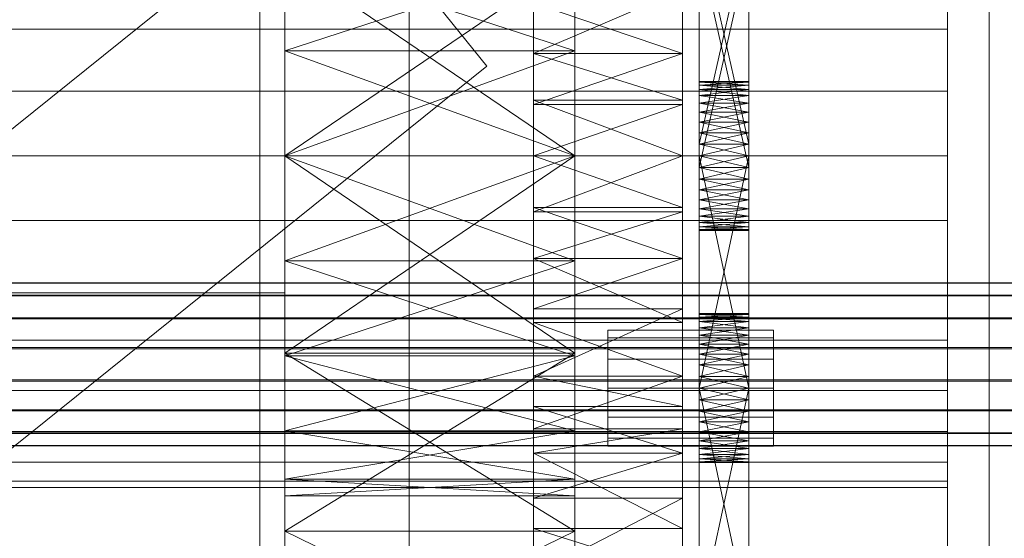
# Model space of a CAD drawing. Header units: millimetres. Extents: x -2233 to 65662, y -50530 to 6847.
# Tile 301 of 656: x 1368 to 1487, y -33280 to -33217. Entities that reach past the tile are written whole.
import ezdxf

# ---------------------------------------------------------------- set-up
doc = ezdxf.new("R2010")
doc.units = ezdxf.units.MM
doc.layers.add('frontal_C03', color=7, linetype='Continuous', lineweight=0)
doc.layers.add('frontal_secador', color=7, linetype='Continuous', lineweight=0)

msp = doc.modelspace()

# ---------------------------------------------------------------- linework, layer by layer
at = {"layer": 'frontal_C03'}
for p, q in [((1435, -35048.843), (1435, -32401.175)), ((1435, -32405.103), (1435, -35052.771)), ((1435, -35535.966), (1435, -32888.298)), ((1435, -32892.227), (1435, -35539.895)), ((1415, -35988), (1415, -33145.961)), ((1485, -35988), (1485, -33145.961)), ((-1424.399, -35474.583), (1405.601, -33199.271)), ((1424.399, -33222.651), (1405.601, -33199.271)), ((-1405.601, -35497.963), (1424.399, -33222.651)), ((1496, -33248.815), (-1496, -33248.815)), ((1496, -33248.842), (-1496, -33248.842)), ((1496, -33250.284), (-1496, -33250.284)), ((1496, -33250.36), (-1496, -33250.36)), ((1496, -33253.024), (-1496, -33253.024)), ((1496, -33253.138), (-1496, -33253.138)), ((1496, -33256.618), (-1496, -33256.618)), ((-1496, -33256.753), (1496, -33256.753)), ((1496, -33260.52), (-1496, -33260.52)), ((1496, -33260.655), (-1496, -33260.655)), ((1496, -33264.135), (-1496, -33264.135)), ((1496, -33264.249), (-1496, -33264.249)), ((1496, -33266.913), (-1496, -33266.913)), ((1496, -33266.989), (-1496, -33266.989)), ((1496, -33268.431), (-1496, -33268.431)), ((1496, -33268.457), (-1496, -33268.457))]:
    msp.add_line(p, q, dxfattribs=at)
at = {"layer": 'frontal_secador'}
for p, q in [((1400, -33250), (1400, -33000)), ((1400, -36000), (1400, -33000)), ((1397, -35940), (1397, -33075)), ((1400, -36000), (1400, -33075)), ((1400, -34600), (1400, -33075)), ((1400, -35940), (1400, -33075)), ((1400, -34650), (1400, -33075)), ((1480, -33098.5), (1480, -33359)), ((1480, -33354.82), (1480, -33098.5)), ((1480, -33330.5), (1480, -33117.12)), ((1480, -33354.82), (1480, -33117.12)), ((1480, -33122.82), (1480, -33337.72)), ((1480, -33122.82), (1480, -33359)), ((1480, -33330.5), (1480, -33129.28)), ((1480, -33136.5), (1480, -33337.72)), ((1480, -33330.5), (1480, -33136.5)), ((1400, -33233.5), (1400, -33160.269)), ((1435, -33160.269), (1435, -33233.5)), ((1430, -33163.111), (1430, -33245.858)), ((1448, -33245.858), (1448, -33163.111)), ((1430, -33221.142), (1430, -33177.639)), ((1430, -33269.365), (1430, -33177.639)), ((1430, -33177.639), (1430, -33245.858)), ((1430, -33311.527), (1430, -33177.639)), ((1448, -33177.639), (1448, -33221.142)), ((1448, -33177.639), (1448, -33269.365)), ((1448, -33245.858), (1448, -33177.639)), ((1448, -33177.639), (1448, -33311.527)), ((1400, -33188.24), (1400, -33233.5)), ((1400, -33188.24), (1400, -33278.76)), ((1400, -33220.83), (1400, -33188.24)), ((1435, -33233.5), (1435, -33188.24)), ((1435, -33278.76), (1435, -33188.24)), ((1435, -33188.24), (1435, -33220.83)), ((1430, -33197.635), (1430, -33221.142)), ((1430, -33197.635), (1430, -33245.858)), ((1448, -33221.142), (1448, -33197.635)), ((1448, -33245.858), (1448, -33197.635)), ((1400, -33200.33), (1400, -33233.5)), ((1435, -33233.5), (1435, -33200.33)), ((1450, -33199.643), (1450, -33234.908)), ((1450, -33237.586), (1450, -33199.643)), ((1456, -33234.908), (1456, -33199.643)), ((1456, -33199.643), (1456, -33237.586)), ((1450, -33233.5), (1450, -33202.839)), ((1450, -33238.79), (1450, -33202.839)), ((1450, -33242.06), (1450, -33202.839)), ((1456, -33202.839), (1456, -33233.5)), ((1456, -33202.839), (1456, -33238.79)), ((1456, -33202.839), (1456, -33242.06)), ((1430, -33221.142), (1430, -33203.268)), ((1448, -33203.268), (1448, -33221.142)), ((1450, -33204.143), (1450, -33232.092)), ((1450, -33204.143), (1450, -33234.908)), ((1450, -33237.586), (1450, -33204.143)), ((1456, -33232.092), (1456, -33204.143)), ((1456, -33234.908), (1456, -33204.143)), ((1456, -33204.143), (1456, -33237.586)), ((1450, -33232.092), (1450, -33205.517)), ((1456, -33232.092), (1450, -33205.517)), ((1450, -33233.5), (1450, -33205.517)), ((1450, -33205.517), (1450, -33236.281)), ((1450, -33205.517), (1450, -33238.79)), ((1450, -33205.517), (1450, -33242.06)), ((1456, -33205.517), (1450, -33232.092)), ((1456, -33205.517), (1456, -33232.092)), ((1456, -33205.517), (1456, -33233.5)), ((1456, -33236.281), (1456, -33205.517)), ((1456, -33238.79), (1456, -33205.517)), ((1456, -33242.06), (1456, -33205.517)), ((1450, -33234.908), (1450, -33206.925)), ((1450, -33237.586), (1450, -33206.925)), ((1456, -33206.925), (1456, -33234.908)), ((1456, -33206.925), (1456, -33237.586)), ((1450, -33208.333), (1450, -33234.908)), ((1456, -33208.333), (1450, -33234.908)), ((1450, -33208.333), (1450, -33236.281)), ((1456, -33234.908), (1450, -33208.333)), ((1456, -33234.908), (1456, -33208.333)), ((1456, -33236.281), (1456, -33208.333)), ((1400, -33209.401), (1400, -33233.5)), ((1400, -33220.83), (1400, -33209.401)), ((1435, -33220.83), (1400, -33209.401)), ((1435, -33209.401), (1400, -33220.83)), ((1400, -33233.5), (1400, -33209.706)), ((1435, -33233.5), (1400, -33209.706)), ((1435, -33209.706), (1400, -33233.5)), ((1435, -33233.5), (1435, -33209.401)), ((1435, -33209.401), (1435, -33220.83)), ((1435, -33209.706), (1435, -33233.5)), ((1430, -33218.193), (1430, -33211.277)), ((1480, -33218.193), (1480, -33211.277)), ((1430, -33213.424), (1430, -33221.142)), ((1448, -33213.424), (1430, -33221.142)), ((1448, -33221.142), (1448, -33213.424)), ((1430, -33221.142), (1430, -33215.058)), ((1448, -33221.142), (1430, -33215.058)), ((1448, -33215.058), (1448, -33221.142)), ((1480, -33218.193), (1325, -33218.193)), ((1430, -33218.193), (1325, -33218.193)), ((1430, -33225.696), (1430, -33218.193)), ((1480, -33225.696), (1480, -33218.193)), ((1400, -33220.83), (1400, -33233.5)), ((1400, -33220.83), (1400, -33278.76)), ((1435, -33233.5), (1400, -33220.83)), ((1435, -33220.83), (1400, -33220.83)), ((1435, -33220.83), (1400, -33233.5)), ((1435, -33233.5), (1435, -33220.83)), ((1435, -33278.76), (1435, -33220.83)), ((1430, -33221.142), (1430, -33239.698)), ((1430, -33226.752), (1430, -33221.142)), ((1430, -33221.142), (1430, -33245.858)), ((1430, -33221.142), (1430, -33227.302)), ((1430, -33269.365), (1430, -33221.142)), ((1448, -33226.752), (1430, -33221.142)), ((1448, -33221.142), (1430, -33221.142)), ((1448, -33221.142), (1430, -33227.302)), ((1448, -33239.698), (1448, -33221.142)), ((1448, -33221.142), (1448, -33226.752)), ((1448, -33245.858), (1448, -33221.142)), ((1448, -33227.302), (1448, -33221.142)), ((1448, -33221.142), (1448, -33269.365)), ((1450, -33224.611), (1450, -33224.5)), ((1456, -33224.611), (1450, -33224.5)), ((1456, -33224.5), (1450, -33224.5)), ((1456, -33224.5), (1450, -33224.611)), ((1456, -33224.611), (1456, -33224.5)), ((1480, -33225.696), (1325, -33225.696)), ((1430, -33225.696), (1325, -33225.696)), ((1430, -33233.5), (1430, -33225.696)), ((1450, -33224.611), (1450, -33225.481)), ((1450, -33224.94), (1450, -33224.611)), ((1450, -33224.611), (1450, -33227.136)), ((1456, -33224.94), (1450, -33224.611)), ((1456, -33224.611), (1450, -33224.611)), ((1456, -33224.611), (1450, -33224.94)), ((1450, -33225.481), (1450, -33224.94)), ((1456, -33225.481), (1450, -33224.94)), ((1456, -33224.94), (1450, -33224.94)), ((1456, -33224.94), (1450, -33225.481)), ((1450, -33225.481), (1450, -33227.136)), ((1450, -33226.219), (1450, -33225.481)), ((1450, -33229.414), (1450, -33225.481)), ((1450, -33264.281), (1450, -33225.481)), ((1456, -33226.219), (1450, -33225.481)), ((1456, -33225.481), (1450, -33225.481)), ((1456, -33225.481), (1450, -33226.219)), ((1456, -33225.481), (1456, -33224.611)), ((1456, -33224.611), (1456, -33224.94)), ((1456, -33227.136), (1456, -33224.611)), ((1456, -33224.94), (1456, -33225.481)), ((1456, -33227.136), (1456, -33225.481)), ((1456, -33225.481), (1456, -33226.219)), ((1456, -33225.481), (1456, -33229.414)), ((1456, -33225.481), (1456, -33264.281)), ((1480, -33233.5), (1480, -33225.696)), ((1430, -33226.752), (1430, -33239.698)), ((1430, -33233.5), (1430, -33226.752)), ((1448, -33233.5), (1430, -33226.752)), ((1448, -33226.752), (1430, -33226.752)), ((1448, -33239.698), (1448, -33226.752)), ((1448, -33226.752), (1448, -33233.5)), ((1450, -33227.136), (1450, -33226.219)), ((1456, -33227.136), (1450, -33226.219)), ((1456, -33226.219), (1450, -33226.219)), ((1456, -33226.219), (1450, -33227.136)), ((1456, -33226.219), (1456, -33227.136)), ((1430, -33240.248), (1430, -33227.302)), ((1430, -33227.302), (1430, -33233.5)), ((1430, -33245.858), (1430, -33227.302)), ((1448, -33227.302), (1430, -33227.302)), ((1448, -33227.302), (1430, -33233.5)), ((1448, -33227.302), (1448, -33240.248)), ((1448, -33233.5), (1448, -33227.302)), ((1448, -33227.302), (1448, -33245.858)), ((1450, -33227.136), (1450, -33229.414)), ((1450, -33228.21), (1450, -33227.136)), ((1450, -33227.136), (1450, -33232.092)), ((1450, -33227.136), (1450, -33264.281)), ((1456, -33228.21), (1450, -33227.136)), ((1456, -33227.136), (1450, -33227.136)), ((1456, -33227.136), (1450, -33228.21)), ((1456, -33229.414), (1456, -33227.136)), ((1456, -33227.136), (1456, -33228.21)), ((1456, -33232.092), (1456, -33227.136)), ((1456, -33264.281), (1456, -33227.136)), ((1450, -33229.414), (1450, -33228.21)), ((1456, -33229.414), (1450, -33228.21)), ((1456, -33228.21), (1450, -33228.21)), ((1456, -33228.21), (1450, -33229.414)), ((1456, -33228.21), (1456, -33229.414)), ((1450, -33229.414), (1450, -33232.092)), ((1450, -33230.719), (1450, -33229.414)), ((1450, -33264.281), (1450, -33229.414)), ((1456, -33230.719), (1450, -33229.414)), ((1456, -33229.414), (1450, -33229.414)), ((1456, -33229.414), (1450, -33230.719)), ((1456, -33232.092), (1456, -33229.414)), ((1456, -33229.414), (1456, -33230.719)), ((1456, -33229.414), (1456, -33264.281)), ((1450, -33232.092), (1450, -33230.719)), ((1456, -33232.092), (1450, -33230.719)), ((1456, -33230.719), (1450, -33230.719)), ((1456, -33230.719), (1450, -33232.092)), ((1456, -33230.719), (1456, -33232.092)), ((1450, -33261.5), (1450, -33232.092)), ((1450, -33232.092), (1450, -33233.5)), ((1450, -33264.281), (1450, -33232.092)), ((1456, -33233.5), (1450, -33232.092)), ((1456, -33232.092), (1450, -33232.092)), ((1456, -33232.092), (1450, -33233.5)), ((1450, -33232.092), (1450, -33234.908)), ((1456, -33232.092), (1456, -33261.5)), ((1456, -33233.5), (1456, -33232.092)), ((1456, -33232.092), (1456, -33264.281)), ((1456, -33234.908), (1456, -33232.092)), ((1325, -33233.5), (1480, -33233.5)), ((1325, -33233.5), (1430, -33233.5)), ((1400, -33233.5), (1400, -33246.17)), ((1400, -33278.76), (1400, -33233.5)), ((1400, -33233.5), (1400, -33257.294)), ((1400, -33233.5), (1400, -33257.599)), ((1400, -33306.731), (1400, -33233.5)), ((1400, -33233.5), (1400, -33266.67)), ((1400, -33233.5), (1435, -33233.5)), ((1435, -33233.5), (1400, -33257.294)), ((1435, -33257.294), (1400, -33233.5)), ((1435, -33233.5), (1400, -33246.17)), ((1435, -33246.17), (1400, -33233.5)), ((1430, -33241.304), (1430, -33233.5)), ((1430, -33239.698), (1430, -33233.5)), ((1430, -33233.5), (1430, -33240.248)), ((1430, -33233.5), (1448, -33233.5)), ((1448, -33233.5), (1430, -33240.248)), ((1448, -33239.698), (1430, -33233.5)), ((1435, -33246.17), (1435, -33233.5)), ((1435, -33233.5), (1435, -33278.76)), ((1435, -33257.294), (1435, -33233.5)), ((1435, -33257.599), (1435, -33233.5)), ((1435, -33233.5), (1435, -33306.731)), ((1435, -33266.67), (1435, -33233.5)), ((1448, -33233.5), (1448, -33239.698)), ((1448, -33240.248), (1448, -33233.5)), ((1450, -33233.5), (1450, -33261.5)), ((1456, -33261.5), (1450, -33233.5)), ((1456, -33233.5), (1450, -33233.5)), ((1456, -33233.5), (1450, -33261.5)), ((1450, -33234.908), (1450, -33233.5)), ((1456, -33234.908), (1450, -33233.5)), ((1450, -33236.281), (1450, -33233.5)), ((1450, -33238.79), (1450, -33233.5)), ((1456, -33233.5), (1450, -33234.908)), ((1456, -33261.5), (1456, -33233.5)), ((1456, -33233.5), (1456, -33234.908)), ((1456, -33233.5), (1456, -33236.281)), ((1456, -33233.5), (1456, -33238.79)), ((1480, -33241.304), (1480, -33233.5)), ((1450, -33237.586), (1450, -33234.908)), ((1450, -33234.908), (1450, -33236.281)), ((1450, -33234.908), (1450, -33239.864)), ((1450, -33234.908), (1450, -33242.389)), ((1450, -33234.908), (1456, -33234.908)), ((1456, -33234.908), (1450, -33236.281)), ((1456, -33236.281), (1450, -33234.908)), ((1456, -33234.908), (1456, -33237.586)), ((1456, -33236.281), (1456, -33234.908)), ((1456, -33239.864), (1456, -33234.908)), ((1456, -33242.389), (1456, -33234.908)), ((1450, -33236.281), (1450, -33237.586)), ((1456, -33236.281), (1450, -33236.281)), ((1456, -33236.281), (1450, -33237.586)), ((1456, -33237.586), (1450, -33236.281)), ((1450, -33238.79), (1450, -33236.281)), ((1456, -33237.586), (1456, -33236.281)), ((1456, -33236.281), (1456, -33238.79)), ((1450, -33239.864), (1450, -33237.586)), ((1450, -33237.586), (1450, -33238.79)), ((1450, -33241.519), (1450, -33237.586)), ((1450, -33242.389), (1450, -33237.586)), ((1456, -33237.586), (1450, -33237.586)), ((1456, -33237.586), (1450, -33238.79)), ((1456, -33238.79), (1450, -33237.586)), ((1456, -33237.586), (1456, -33239.864)), ((1456, -33238.79), (1456, -33237.586)), ((1456, -33237.586), (1456, -33241.519)), ((1456, -33237.586), (1456, -33242.389)), ((1450, -33238.79), (1450, -33239.864)), ((1456, -33238.79), (1450, -33238.79)), ((1456, -33238.79), (1450, -33239.864)), ((1456, -33239.864), (1450, -33238.79)), ((1450, -33240.781), (1450, -33238.79)), ((1450, -33242.06), (1450, -33238.79)), ((1456, -33239.864), (1456, -33238.79)), ((1456, -33238.79), (1456, -33240.781)), ((1456, -33238.79), (1456, -33242.06)), ((1430, -33245.858), (1430, -33239.698)), ((1448, -33245.858), (1430, -33239.698)), ((1448, -33239.698), (1430, -33239.698)), ((1448, -33239.698), (1448, -33245.858)), ((1450, -33241.519), (1450, -33239.864)), ((1450, -33239.864), (1450, -33240.781)), ((1450, -33239.864), (1450, -33242.389)), ((1456, -33239.864), (1450, -33239.864)), ((1456, -33239.864), (1450, -33240.781)), ((1456, -33240.781), (1450, -33239.864)), ((1456, -33239.864), (1456, -33241.519)), ((1456, -33240.781), (1456, -33239.864)), ((1456, -33242.389), (1456, -33239.864)), ((1430, -33240.248), (1430, -33245.858)), ((1448, -33240.248), (1430, -33240.248)), ((1448, -33240.248), (1430, -33245.858)), ((1448, -33245.858), (1448, -33240.248)), ((1450, -33240.781), (1450, -33241.519)), ((1456, -33240.781), (1450, -33240.781)), ((1456, -33240.781), (1450, -33241.519)), ((1456, -33241.519), (1450, -33240.781)), ((1450, -33242.06), (1450, -33240.781)), ((1456, -33241.519), (1456, -33240.781)), ((1456, -33240.781), (1456, -33242.06)), ((1480, -33241.304), (1325, -33241.304)), ((1430, -33241.304), (1325, -33241.304)), ((1430, -33241.304), (1430, -33248.807)), ((1450, -33242.389), (1450, -33241.519)), ((1450, -33241.519), (1450, -33242.06)), ((1456, -33241.519), (1450, -33241.519)), ((1456, -33241.519), (1450, -33242.06)), ((1456, -33242.06), (1450, -33241.519)), ((1450, -33242.06), (1450, -33242.389)), ((1456, -33242.06), (1450, -33242.06)), ((1456, -33242.06), (1450, -33242.389)), ((1456, -33242.389), (1450, -33242.06)), ((1450, -33242.5), (1450, -33242.06)), ((1456, -33241.519), (1456, -33242.389)), ((1456, -33242.06), (1456, -33241.519)), ((1456, -33242.389), (1456, -33242.06)), ((1456, -33242.06), (1456, -33242.5)), ((1480, -33241.304), (1480, -33248.807)), ((1450, -33242.389), (1450, -33242.5)), ((1456, -33242.389), (1450, -33242.389)), ((1456, -33242.389), (1450, -33242.5)), ((1456, -33242.5), (1450, -33242.389)), ((1456, -33242.5), (1450, -33242.5)), ((1456, -33242.389), (1456, -33242.5)), ((1430, -33245.858), (1430, -33263.732)), ((1430, -33253.576), (1430, -33245.858)), ((1430, -33269.365), (1430, -33245.858)), ((1430, -33245.858), (1430, -33251.942)), ((1430, -33245.858), (1430, -33289.361)), ((1430, -33245.858), (1430, -33311.527)), ((1448, -33245.858), (1430, -33245.858)), ((1448, -33245.858), (1430, -33251.942)), ((1448, -33253.576), (1430, -33245.858)), ((1448, -33263.732), (1448, -33245.858)), ((1448, -33245.858), (1448, -33253.576)), ((1448, -33245.858), (1448, -33269.365)), ((1448, -33251.942), (1448, -33245.858)), ((1448, -33289.361), (1448, -33245.858)), ((1448, -33311.527), (1448, -33245.858)), ((1400, -33257.599), (1400, -33246.17)), ((1400, -33278.76), (1400, -33246.17)), ((1435, -33246.17), (1400, -33246.17)), ((1435, -33246.17), (1400, -33257.599)), ((1435, -33257.599), (1400, -33246.17)), ((1435, -33246.17), (1435, -33257.599)), ((1435, -33246.17), (1435, -33278.76)), ((1480, -33248.807), (1325, -33248.807)), ((1430, -33248.807), (1325, -33248.807)), ((1430, -33248.807), (1430, -33255.723)), ((1480, -33248.807), (1480, -33255.723)), ((-1400, -33250), (1400, -33250)), ((1250, -33250), (1400, -33250)), ((1400, -36000), (1400, -33250)), ((1430, -33266.411), (1430, -33251.942)), ((1430, -33251.942), (1430, -33260.075)), ((1430, -33269.365), (1430, -33251.942)), ((1448, -33251.942), (1430, -33251.942)), ((1448, -33251.942), (1430, -33260.075)), ((1448, -33251.942), (1448, -33266.411)), ((1448, -33260.075), (1448, -33251.942)), ((1448, -33251.942), (1448, -33269.365)), ((1450, -33252.611), (1450, -33252.5)), ((1456, -33252.611), (1450, -33252.5)), ((1456, -33252.5), (1450, -33252.5)), ((1456, -33252.5), (1450, -33252.611)), ((1450, -33252.611), (1450, -33253.481)), ((1450, -33252.94), (1450, -33252.611)), ((1450, -33252.611), (1450, -33255.136)), ((1456, -33252.94), (1450, -33252.611)), ((1456, -33252.611), (1450, -33252.611)), ((1456, -33252.611), (1450, -33252.94)), ((1450, -33253.481), (1450, -33252.94)), ((1456, -33253.481), (1450, -33252.94)), ((1456, -33252.94), (1450, -33252.94)), ((1456, -33252.94), (1450, -33253.481)), ((1456, -33252.611), (1456, -33252.5)), ((1456, -33253.481), (1456, -33252.611)), ((1456, -33252.611), (1456, -33252.94)), ((1456, -33255.136), (1456, -33252.611)), ((1456, -33252.94), (1456, -33253.481)), ((1430, -33253.576), (1430, -33263.732)), ((1430, -33260.075), (1430, -33253.576)), ((1448, -33260.075), (1430, -33253.576)), ((1448, -33253.576), (1430, -33253.576)), ((1448, -33263.732), (1448, -33253.576)), ((1448, -33253.576), (1448, -33260.075)), ((1450, -33253.481), (1450, -33255.136)), ((1450, -33254.219), (1450, -33253.481)), ((1450, -33257.414), (1450, -33253.481)), ((1450, -33292.281), (1450, -33253.481)), ((1456, -33254.219), (1450, -33253.481)), ((1456, -33253.481), (1450, -33253.481)), ((1456, -33253.481), (1450, -33254.219)), ((1450, -33255.136), (1450, -33254.219)), ((1456, -33255.136), (1450, -33254.219)), ((1456, -33254.219), (1450, -33254.219)), ((1456, -33254.219), (1450, -33255.136)), ((1456, -33255.136), (1456, -33253.481)), ((1456, -33253.481), (1456, -33254.219)), ((1456, -33253.481), (1456, -33257.414)), ((1456, -33253.481), (1456, -33292.281)), ((1456, -33254.219), (1456, -33255.136)), ((1439, -33255.438), (1439, -33254.5)), ((1459, -33254.5), (1439, -33254.5)), ((1450, -33255.136), (1450, -33257.414)), ((1450, -33256.21), (1450, -33255.136)), ((1450, -33255.136), (1450, -33260.092)), ((1450, -33255.136), (1450, -33292.281)), ((1456, -33256.21), (1450, -33255.136)), ((1456, -33255.136), (1450, -33255.136)), ((1456, -33255.136), (1450, -33256.21)), ((1456, -33257.414), (1456, -33255.136)), ((1456, -33255.136), (1456, -33256.21)), ((1456, -33260.092), (1456, -33255.136)), ((1456, -33292.281), (1456, -33255.136)), ((1459, -33255.438), (1459, -33254.5)), ((1480, -33255.723), (1325, -33255.723)), ((1430, -33255.723), (1325, -33255.723)), ((1430, -33255.723), (1430, -33261.784)), ((1439, -33258), (1439, -33255.438)), ((1459, -33255.438), (1439, -33255.438)), ((1450, -33257.414), (1450, -33256.21)), ((1456, -33257.414), (1450, -33256.21)), ((1456, -33256.21), (1450, -33256.21)), ((1456, -33256.21), (1450, -33257.414)), ((1456, -33256.21), (1456, -33257.414)), ((1459, -33258), (1459, -33255.438)), ((1480, -33255.723), (1480, -33261.784)), ((1400, -33257.294), (1400, -33278.76)), ((1435, -33257.294), (1400, -33257.294)), ((1435, -33257.294), (1400, -33278.76)), ((1435, -33278.76), (1400, -33257.294)), ((1400, -33266.67), (1400, -33257.599)), ((1400, -33278.76), (1400, -33257.599)), ((1435, -33257.599), (1400, -33257.599)), ((1435, -33257.599), (1400, -33266.67)), ((1435, -33266.67), (1400, -33257.599)), ((1435, -33278.76), (1435, -33257.294)), ((1435, -33257.599), (1435, -33266.67)), ((1435, -33257.599), (1435, -33278.76)), ((1450, -33257.414), (1450, -33260.092)), ((1450, -33258.719), (1450, -33257.414)), ((1450, -33292.281), (1450, -33257.414)), ((1456, -33258.719), (1450, -33257.414)), ((1456, -33257.414), (1450, -33257.414)), ((1456, -33257.414), (1450, -33258.719)), ((1456, -33260.092), (1456, -33257.414)), ((1456, -33257.414), (1456, -33258.719)), ((1456, -33257.414), (1456, -33292.281)), ((1439, -33261.5), (1439, -33258)), ((1459, -33258), (1439, -33258)), ((1450, -33260.092), (1450, -33258.719)), ((1456, -33260.092), (1450, -33258.719)), ((1456, -33258.719), (1450, -33258.719)), ((1456, -33258.719), (1450, -33260.092)), ((1456, -33258.719), (1456, -33260.092)), ((1459, -33261.5), (1459, -33258)), ((1430, -33260.075), (1430, -33266.411)), ((1430, -33263.732), (1430, -33260.075)), ((1448, -33260.075), (1430, -33260.075)), ((1448, -33260.075), (1430, -33266.411)), ((1448, -33263.732), (1430, -33260.075)), ((1448, -33266.411), (1448, -33260.075)), ((1448, -33260.075), (1448, -33263.732)), ((1450, -33289.5), (1450, -33260.092)), ((1450, -33260.092), (1450, -33261.5)), ((1450, -33292.281), (1450, -33260.092)), ((1456, -33261.5), (1450, -33260.092)), ((1456, -33260.092), (1450, -33260.092)), ((1456, -33260.092), (1450, -33261.5)), ((1456, -33260.092), (1456, -33289.5)), ((1456, -33261.5), (1456, -33260.092)), ((1456, -33260.092), (1456, -33292.281)), ((1480, -33261.784), (1325, -33261.784)), ((1430, -33261.784), (1325, -33261.784)), ((1430, -33261.784), (1430, -33266.759)), ((1439, -33261.5), (1439, -33265)), ((1439, -33261.5), (1459, -33261.5)), ((1450, -33261.5), (1450, -33289.5)), ((1456, -33289.5), (1450, -33261.5)), ((1456, -33261.5), (1450, -33261.5)), ((1456, -33261.5), (1450, -33289.5)), ((1450, -33264.281), (1450, -33261.5)), ((1450, -33261.5), (1450, -33262.908)), ((1456, -33261.5), (1450, -33262.908)), ((1456, -33262.908), (1450, -33261.5)), ((1456, -33289.5), (1456, -33261.5)), ((1456, -33261.5), (1456, -33264.281)), ((1456, -33262.908), (1456, -33261.5)), ((1459, -33265), (1459, -33261.5)), ((1480, -33261.784), (1480, -33266.759)), ((1430, -33269.365), (1430, -33263.732)), ((1448, -33269.365), (1430, -33263.732)), ((1448, -33263.732), (1430, -33263.732)), ((1448, -33263.732), (1448, -33269.365)), ((1450, -33262.908), (1450, -33264.281)), ((1456, -33262.908), (1450, -33262.908)), ((1456, -33262.908), (1450, -33264.281)), ((1456, -33264.281), (1450, -33262.908)), ((1456, -33264.281), (1456, -33262.908)), ((1450, -33266.79), (1450, -33264.281)), ((1450, -33264.281), (1450, -33265.586)), ((1450, -33268.781), (1450, -33264.281)), ((1450, -33270.5), (1450, -33264.281)), ((1456, -33264.281), (1450, -33264.281)), ((1456, -33264.281), (1450, -33265.586)), ((1456, -33265.586), (1450, -33264.281)), ((1456, -33264.281), (1456, -33266.79)), ((1456, -33265.586), (1456, -33264.281)), ((1456, -33264.281), (1456, -33268.781)), ((1456, -33264.281), (1456, -33270.5)), ((1439, -33265), (1439, -33267.562)), ((1459, -33265), (1439, -33265)), ((1450, -33265.586), (1450, -33266.79)), ((1456, -33265.586), (1450, -33265.586)), ((1456, -33265.586), (1450, -33266.79)), ((1456, -33266.79), (1450, -33265.586)), ((1456, -33266.79), (1456, -33265.586)), ((1459, -33265), (1459, -33267.562)), ((1480, -33266.759), (1325, -33266.759)), ((1430, -33266.759), (1325, -33266.759)), ((1400, -33306.731), (1400, -33266.67)), ((1400, -33272.493), (1400, -33266.67)), ((1400, -33278.76), (1400, -33266.67)), ((1435, -33266.67), (1400, -33266.67)), ((1435, -33266.67), (1400, -33272.493)), ((1435, -33272.493), (1400, -33266.67)), ((1430, -33266.411), (1430, -33269.365)), ((1448, -33266.411), (1430, -33266.411)), ((1448, -33266.411), (1430, -33269.365)), ((1430, -33266.759), (1430, -33270.455)), ((1435, -33266.67), (1435, -33306.731)), ((1435, -33266.67), (1435, -33272.493)), ((1435, -33266.67), (1435, -33278.76)), ((1448, -33269.365), (1448, -33266.411)), ((1450, -33268.781), (1450, -33266.79)), ((1450, -33266.79), (1450, -33267.864)), ((1456, -33266.79), (1450, -33266.79)), ((1456, -33266.79), (1450, -33267.864)), ((1456, -33267.864), (1450, -33266.79)), ((1456, -33266.79), (1456, -33268.781)), ((1456, -33267.864), (1456, -33266.79)), ((1480, -33266.759), (1480, -33270.455)), ((1439, -33267.562), (1439, -33268.5)), ((1459, -33267.562), (1439, -33267.562)), ((1459, -33268.5), (1439, -33268.5)), ((1450, -33267.864), (1450, -33268.781)), ((1456, -33267.864), (1450, -33267.864)), ((1456, -33267.864), (1450, -33268.781)), ((1456, -33268.781), (1450, -33267.864)), ((1456, -33268.781), (1456, -33267.864)), ((1459, -33267.562), (1459, -33268.5)), ((1430, -33269.365), (1430, -33284.806)), ((1430, -33278.435), (1430, -33269.365)), ((1430, -33289.361), (1430, -33269.365)), ((1430, -33269.365), (1430, -33274.777)), ((1430, -33303.889), (1430, -33269.365)), ((1430, -33311.527), (1430, -33269.365)), ((1448, -33269.365), (1430, -33269.365)), ((1448, -33269.365), (1430, -33274.777)), ((1448, -33278.435), (1430, -33269.365)), ((1448, -33284.806), (1448, -33269.365)), ((1448, -33269.365), (1448, -33278.435)), ((1448, -33269.365), (1448, -33289.361)), ((1448, -33274.777), (1448, -33269.365)), ((1448, -33269.365), (1448, -33303.889)), ((1448, -33269.365), (1448, -33311.527)), ((1450, -33270.06), (1450, -33268.781)), ((1450, -33268.781), (1450, -33269.519)), ((1450, -33270.5), (1450, -33268.781)), ((1456, -33268.781), (1450, -33268.781)), ((1456, -33268.781), (1450, -33269.519)), ((1456, -33269.519), (1450, -33268.781)), ((1450, -33269.519), (1450, -33270.06)), ((1456, -33269.519), (1450, -33269.519)), ((1456, -33269.519), (1450, -33270.06)), ((1456, -33270.06), (1450, -33269.519)), ((1456, -33268.781), (1456, -33270.06)), ((1456, -33269.519), (1456, -33268.781)), ((1456, -33268.781), (1456, -33270.5)), ((1456, -33270.06), (1456, -33269.519)), ((1480, -33270.455), (1325, -33270.455)), ((1430, -33270.455), (1325, -33270.455)), ((1430, -33270.455), (1430, -33272.731)), ((1450, -33270.5), (1450, -33270.06)), ((1450, -33270.06), (1450, -33270.389)), ((1456, -33270.06), (1450, -33270.06)), ((1456, -33270.06), (1450, -33270.389)), ((1456, -33270.389), (1450, -33270.06)), ((1450, -33270.389), (1450, -33270.5)), ((1456, -33270.389), (1450, -33270.389)), ((1456, -33270.389), (1450, -33270.5)), ((1456, -33270.5), (1450, -33270.389)), ((1456, -33270.5), (1450, -33270.5)), ((1456, -33270.06), (1456, -33270.5)), ((1456, -33270.389), (1456, -33270.06)), ((1456, -33270.5), (1456, -33270.389)), ((1480, -33270.455), (1480, -33272.731)), ((1480, -33272.731), (1325, -33272.731)), ((1430, -33272.731), (1325, -33272.731)), ((1400, -33306.731), (1400, -33272.493)), ((1400, -33274.5), (1400, -33272.493)), ((1435, -33272.493), (1400, -33272.493)), ((1435, -33272.493), (1400, -33274.5)), ((1435, -33274.5), (1400, -33272.493)), ((1430, -33272.731), (1430, -33273.5)), ((1435, -33272.493), (1435, -33306.731)), ((1435, -33272.493), (1435, -33274.5)), ((1480, -33272.731), (1480, -33273.5)), ((1480, -33273.5), (1325, -33273.5)), ((1430, -33273.5), (1325, -33273.5)), ((1400, -33306.731), (1400, -33274.5)), ((1435, -33274.5), (1400, -33274.5)), ((1430, -33289.353), (1430, -33274.777)), ((1430, -33274.777), (1430, -33284.05)), ((1430, -33289.361), (1430, -33274.777)), ((1448, -33274.777), (1430, -33274.777)), ((1448, -33274.777), (1430, -33284.05)), ((1435, -33274.5), (1435, -33306.731)), ((1448, -33274.777), (1448, -33289.353)), ((1448, -33284.05), (1448, -33274.777)), ((1448, -33274.777), (1448, -33289.361)), ((1400, -33306.731), (1400, -33278.76)), ((1400, -33278.76), (1400, -33295.794)), ((1435, -33278.76), (1400, -33278.76)), ((1435, -33278.76), (1400, -33295.794)), ((1435, -33295.794), (1400, -33278.76)), ((1430, -33278.435), (1430, -33284.806)), ((1430, -33284.05), (1430, -33278.435)), ((1448, -33284.05), (1430, -33278.435)), ((1448, -33278.435), (1430, -33278.435)), ((1435, -33278.76), (1435, -33306.731)), ((1435, -33295.794), (1435, -33278.76)), ((1448, -33284.806), (1448, -33278.435)), ((1448, -33278.435), (1448, -33284.05))]:
    msp.add_line(p, q, dxfattribs=at)

doc.saveas('drawing.dxf')
